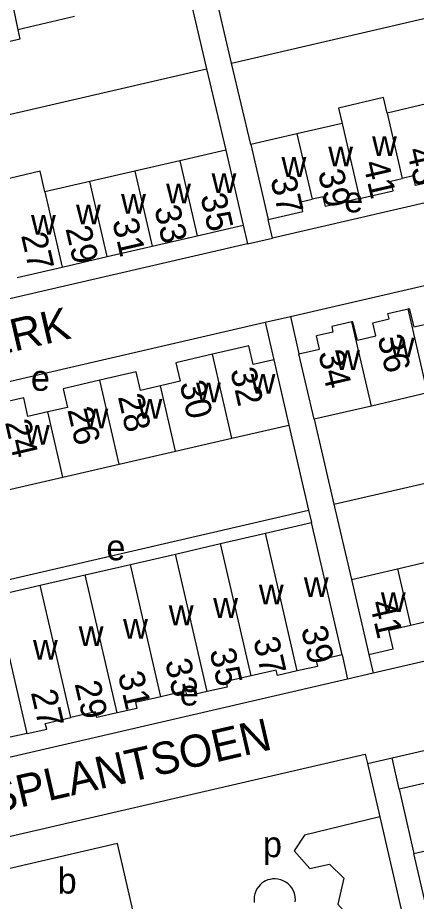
# Model space of a CAD drawing. Extents: x 155696 to 157795, y 382328 to 384028.
# Drawn here: x 156814.2 to 156876.3, y 382739.9 to 382877.4 of the extents above; entities that cross this region are included whole.
import ezdxf

# ---------------------------------------------------------------- set-up
doc = ezdxf.new("R2010")
doc.units = 0
for name, color, linetype in [('BLT_Basislijn', 7, 'Continuous'), ('BLT_Bebouwing', 7, 'Continuous'), ('BLT_Centroide', 7, 'Continuous'), ('BLT_Huisnummer', 7, 'Continuous'), ('BLT_Huisnummer_ tussenligend', 7, 'Continuous'), ('BLT_Onderverdeling_panden', 7, 'Continuous'), ('BLT_Straatnaam', 7, 'Continuous')]:
    doc.layers.add(name, color=color, linetype=linetype)

msp = doc.modelspace()

# ---------------------------------------------------------------- linework, layer by layer
at = {"layer": 'BLT_Basislijn'}
for p, q in [((156847.53, 382870.38), (156918.06, 382886.67)), ((156850.03, 382842.22), (156853.93, 382843.12)), ((156852.78, 382830.03), (156856.69, 382830.93)), ((156856.69, 382830.93), (156858.03, 382825.11)), ((156863.47, 382801.71), (156933.93, 382817.98)), ((156860.4, 382814.93), (156863.47, 382801.71)), ((156789.09, 382784.53), (156859.53, 382800.8)), ((156863.47, 382801.71), (156866.19, 382790.02)), ((156868.89, 382778.33), (156869.57, 382775.41)), ((156869.57, 382775.41), (156865.61, 382774.49))]:
    msp.add_line(p, q, dxfattribs=at)
for points in [[(156847.53, 382870.38), (156844.67, 382882.63)], [(156840.79, 382881.7), (156843.63, 382869.48)], [(156764.15, 382852.15), (156764.38, 382851.17), (156843.63, 382869.48)], [(156843.63, 382869.48), (156846.65, 382856.84)], [(156850.55, 382857.7), (156847.53, 382870.38)], [(156924.36, 382859.39), (156853.93, 382843.12), (156853.24, 382846.01)], [(156856.69, 382830.93), (156927.17, 382847.21)], [(156849.35, 382845.14), (156850.03, 382842.22), (156727.01, 382813.81)], [(156782.34, 382813.76), (156852.78, 382830.03)], [(156852.78, 382830.03), (156854.12, 382824.21)], [(156856.47, 382814.04), (156859.53, 382800.8)], [(156859.53, 382800.8), (156859.98, 382798.85)], [(156940, 382791.67), (156869.57, 382775.41)], [(156864.73, 382778.27), (156865.61, 382774.49)], [(156872.52, 382762.23), (156943.04, 382778.52)], [(156865.61, 382774.49), (156795.17, 382758.22), (156794.3, 382762.02)], [(156798.15, 382745.05), (156797.82, 382746.52), (156868.36, 382762.81), (156868.7, 382761.35)], [(156868.7, 382761.35), (156872.52, 382762.23)], [(156873.61, 382757.37), (156872.52, 382762.23)], [(156868.7, 382761.35), (156870.61, 382753.07)], [(156948.76, 382754.11), (156949.45, 382750.75), (156878.93, 382734.46), (156875.93, 382747.37)], [(156870.61, 382753.07), (156858.88, 382750.2), (156857.27, 382747.79), (156859.74, 382745.03), (156862.78, 382745.67), (156865, 382743.5), (156864.09, 382739.47), (156866.87, 382736.28)], [(156870.61, 382753.07), (156874.1, 382737.95)], [(156857.47, 382740.19), (156857.45, 382740.54), (156857.39, 382740.9), (156857.28, 382741.27), (156857.13, 382741.63), (156856.92, 382741.99), (156856.65, 382742.33), (156856.34, 382742.64), (156855.98, 382742.91), (156855.59, 382743.12), (156855.18, 382743.28), (156854.75, 382743.37), (156854.33, 382743.41), (156853.92, 382743.4), (156853.53, 382743.33), (156853.17, 382743.23), (156852.84, 382743.09), (156852.54, 382742.93), (156852.25, 382742.72), (156851.97, 382742.48), (156851.72, 382742.19), (156851.49, 382741.85), (156851.29, 382741.48), (156851.15, 382741.07), (156851.06, 382740.64), (156851.03, 382740.19), (156851.06, 382739.75)], [(156857.45, 382739.85), (156857.47, 382740.19)]]:
    msp.add_lwpolyline(points, dxfattribs=at)
at = {"layer": 'BLT_Bebouwing'}
for p, q in [((156823.08, 382877.6), (156814.23, 382875.55)), ((156878.76, 382864.22), (156871.74, 382862.6)), ((156864.73, 382860.98), (156857.71, 382859.36)), ((156857.71, 382859.36), (156850.55, 382857.7)), ((156850.55, 382857.7), (156853.24, 382846.01)), ((156846.65, 382856.84), (156839.49, 382855.18)), ((156846.65, 382856.84), (156849.35, 382845.14)), ((156839.49, 382855.18), (156832.48, 382853.56)), ((156832.48, 382853.56), (156825.46, 382851.94)), ((156825.46, 382851.94), (156818.45, 382850.32)), ((156842.2, 382843.49), (156849.35, 382845.14)), ((156835.18, 382841.87), (156842.2, 382843.49)), ((156828.17, 382840.25), (156835.18, 382841.87)), ((156821.15, 382838.63), (156828.17, 382840.25)), ((156814.14, 382837.01), (156821.15, 382838.63)), ((156850.24, 382826.36), (156844.54, 382825.05)), ((156844.54, 382825.05), (156838.84, 382823.73)), ((156854.12, 382824.21), (156856.47, 382814.04)), ((156860.4, 382814.93), (156858.03, 382825.11)), ((156832.7, 382822.31), (156827, 382821)), ((156827, 382821), (156821.31, 382819.68)), ((156878.06, 382819.04), (156869.3, 382816.99)), ((156815.16, 382818.26), (156809.46, 382816.95)), ((156869.3, 382816.99), (156860.4, 382814.93)), ((156847.56, 382811.98), (156856.47, 382814.04)), ((156838.79, 382809.96), (156847.56, 382811.98)), ((156830.02, 382807.93), (156838.79, 382809.96)), ((156821.25, 382805.91), (156830.02, 382807.93)), ((156812.48, 382803.88), (156821.25, 382805.91)), ((156852.82, 382797.2), (156859.98, 382798.85)), ((156864.73, 382778.27), (156859.98, 382798.85)), ((156845.81, 382795.58), (156852.82, 382797.2)), ((156838.79, 382793.96), (156845.81, 382795.58)), ((156831.78, 382792.33), (156838.79, 382793.96)), ((156873.35, 382791.67), (156880.36, 382793.29)), ((156824.76, 382790.71), (156831.78, 382792.33)), ((156866.19, 382790.02), (156873.35, 382791.67)), ((156817.75, 382789.09), (156824.76, 382790.71)), ((156866.19, 382790.02), (156868.89, 382778.33)), ((156810.73, 382787.47), (156817.75, 382789.09)), ((156882.96, 382759.53), (156873.61, 382757.37)), ((156873.61, 382757.37), (156875.93, 382747.37)), ((156875.93, 382747.37), (156882.8, 382748.95))]:
    msp.add_line(p, q, dxfattribs=at)
for points in [[(156814.23, 382875.55), (156814.57, 382874.07), (156809.58, 382872.92), (156809.24, 382874.4), (156805.54, 382873.55)], [(156871.74, 382862.6), (156871.19, 382865), (156864.18, 382863.37), (156864.73, 382860.98)], [(156818.45, 382850.32), (156817.71, 382853.53), (156810.7, 382851.91), (156811.43, 382848.7)], [(156867.43, 382849.29), (156872.69, 382850.51), (156872.34, 382852.01), (156874.1, 382852.41)], [(156881.46, 382852.52), (156876.16, 382851.31), (156875.82, 382852.81), (156874.1, 382852.41)], [(156853.24, 382846.01), (156858.65, 382847.26), (156858.3, 382848.76), (156860.07, 382849.17)], [(156867.43, 382849.29), (156862.14, 382848.07), (156861.79, 382849.57), (156860.07, 382849.17)], [(156869.52, 382829.95), (156872.09, 382830.54), (156871.89, 382831.39), (156875.04, 382832.12)], [(156875.04, 382832.12), (156875.18, 382832.15), (156875.9, 382829.3)], [(156875.9, 382829.3), (156878.75, 382829.95), (156878.28, 382831.99)], [(156866.28, 382830.08), (156863.12, 382829.35), (156863.32, 382828.5), (156860.75, 382827.9)], [(156867.15, 382827.24), (156866.42, 382830.12), (156866.28, 382830.08)], [(156867.15, 382827.24), (156870.02, 382827.9), (156869.52, 382829.95)], [(156858.03, 382825.11), (156861.23, 382825.86), (156860.75, 382827.9)], [(156854.12, 382824.21), (156850.9, 382823.47), (156850.24, 382826.36)], [(156838.84, 382823.73), (156839.51, 382820.84), (156836.44, 382820.13)], [(156836.44, 382820.13), (156833.37, 382819.42), (156832.7, 382822.31)], [(156821.31, 382819.68), (156821.98, 382816.79), (156818.9, 382816.08)], [(156818.9, 382816.08), (156815.83, 382815.37), (156815.16, 382818.26)], [(156868.89, 382778.33), (156872.71, 382779.2), (156872.03, 382782.12), (156875.38, 382782.89)], [(156875.38, 382782.89), (156878.71, 382783.66), (156879.38, 382780.73), (156883.07, 382781.59)], [(156864.73, 382778.27), (156860.71, 382777.34), (156860.91, 382776.48), (156857.77, 382775.76)], [(156850.56, 382774.99), (156846.68, 382774.1), (156846.87, 382773.26), (156843.74, 382772.54)], [(156857.77, 382775.76), (156854.7, 382775.06), (156854.5, 382775.9), (156850.56, 382774.99)], [(156843.74, 382772.54), (156840.62, 382771.82), (156840.43, 382772.66), (156836.53, 382771.76)], [(156836.53, 382771.76), (156832.58, 382770.85), (156832.79, 382769.94), (156829.72, 382769.25)], [(156829.72, 382769.25), (156826.55, 382768.54), (156826.35, 382769.41), (156822.5, 382768.52)], [(156815.68, 382766.03), (156818.74, 382766.71), (156818.53, 382767.61), (156822.5, 382768.52)], [(156815.68, 382766.03), (156812.57, 382765.33), (156812.38, 382766.19), (156808.47, 382765.29)]]:
    msp.add_lwpolyline(points, dxfattribs=at)
msp.add_lwpolyline([(156811.2, 382744.6), (156813.74, 382733.36), (156832.37, 382737.64), (156829.77, 382748.91)], close=True, dxfattribs=at)
at = {"layer": 'BLT_Onderverdeling_panden'}
for p, q in [((156812.11, 382885.81), (156814.23, 382875.55)), ((156871.74, 382862.6), (156874.1, 382852.41)), ((156864.73, 382860.98), (156867.43, 382849.29)), ((156857.71, 382859.36), (156860.07, 382849.17)), ((156839.49, 382855.18), (156842.2, 382843.49)), ((156832.48, 382853.56), (156835.18, 382841.87)), ((156828.17, 382840.25), (156825.46, 382851.94)), ((156818.45, 382850.32), (156821.15, 382838.63)), ((156878.06, 382819.04), (156875.04, 382832.12)), ((156869.3, 382816.99), (156866.28, 382830.08)), ((156847.56, 382811.98), (156844.54, 382825.05)), ((156830.02, 382807.93), (156827, 382821)), ((156838.79, 382809.96), (156836.44, 382820.13)), ((156821.25, 382805.91), (156818.9, 382816.08)), ((156857.77, 382775.76), (156852.82, 382797.2)), ((156850.56, 382774.99), (156845.81, 382795.58)), ((156843.74, 382772.54), (156838.79, 382793.96)), ((156836.53, 382771.76), (156831.78, 382792.33)), ((156873.35, 382791.67), (156875.38, 382782.89)), ((156829.72, 382769.25), (156824.76, 382790.71)), ((156822.5, 382768.52), (156817.75, 382789.09)), ((156815.68, 382766.03), (156810.73, 382787.47))]:
    msp.add_line(p, q, dxfattribs=at)

# ---------------------------------------------------------------- texts
at = {"layer": 'BLT_Centroide'}
for s, p in [('w', (156869.41, 382855.91)), ('w', (156862.58, 382854.31)), ('w', (156855.31, 382852.66)), ('w', (156844.42, 382850.16)), ('w', (156837.34, 382848.53)), ('e', (156865.04, 382847.14)), ('w', (156830.33, 382846.91)), ('w', (156823.31, 382845.28)), ('w', (156816.3, 382843.66)), ('w', (156872.17, 382824.56)), ('w', (156863.66, 382822.58)), ('e', (156816.28, 382819.37)), ('w', (156850.5, 382818.92)), ('w', (156842, 382817.58)), ('w', (156832.89, 382815.03)), ('w', (156824.47, 382813.53)), ('w', (156815.36, 382810.97)), ('e', (156828.03, 382792.99)), ('w', (156858.78, 382787.28)), ('w', (156851.78, 382786.12)), ('w', (156844.67, 382784.03)), ('w', (156870.78, 382784.92)), ('w', (156837.75, 382782.88)), ('w', (156830.64, 382780.77)), ('w', (156823.73, 382779.64)), ('w', (156816.61, 382777.53)), ('e', (156839.45, 382770.38)), ('p', (156852.41, 382746.78)), ('b', (156820.44, 382741.12))]:
    msp.add_text(s, height=4, dxfattribs=at).set_placement(p)
at = {"layer": 'BLT_Huisnummer'}
for s, rotation, p in [('41', 283.0079, (156867.97, 382854.81)), ('37', 283.0079, (156853.55, 382852.35)), ('35', 283.0079, (156842.65, 382849.68)), ('31', 283.0079, (156828.93, 382845.78)), ('27', 283.0079, (156814.73, 382843.57)), ('34', 283.0045, (156861.01, 382825.26)), ('32', 283.0045, (156847.3, 382822.54)), ('28', 283.0045, (156829.81, 382818.46)), ('41', 283.0079, (156868.99, 382786.37)), ('39', 283.0079, (156858.33, 382782.34)), ('35', 283.0079, (156844.07, 382778.88)), ('31', 283.0079, (156829.81, 382775.26)), ('29', 283.0079, (156823.07, 382773.79))]:
    msp.add_text(s, height=4, rotation=rotation, dxfattribs=at).set_placement(p)
at = {"layer": 'BLT_Huisnummer_ tussenligend'}
for s, rotation, p in [('43', 283.0079, (156874.78, 382856.84)), ('39', 283.0079, (156860.96, 382853.39)), ('33', 283.0079, (156835.48, 382847.81)), ('29', 283.0079, (156821.65, 382844.62)), ('36', 283.0045, (156870.24, 382827.69)), ('30', 283.0045, (156839.42, 382820.51)), ('26', 283.0045, (156821.94, 382816.42)), ('24', 283.0045, (156812.23, 382814.48)), ('37', 283.0079, (156850.88, 382780.62)), ('33', 283.0079, (156837.16, 382777.24)), ('27', 283.0079, (156816.26, 382772.43))]:
    msp.add_text(s, height=4, rotation=rotation, dxfattribs=at).set_placement(p)
at = {"layer": 'BLT_Straatnaam'}
for s, rotation, p in [('GRASPERK', 13.006, (156786.55, 382819.2)), ('GRASPLANTSOEN', 13.0066, (156796.14, 382750.22))]:
    msp.add_text(s, height=5, rotation=rotation, dxfattribs=at).set_placement(p)

doc.saveas('drawing.dxf')
